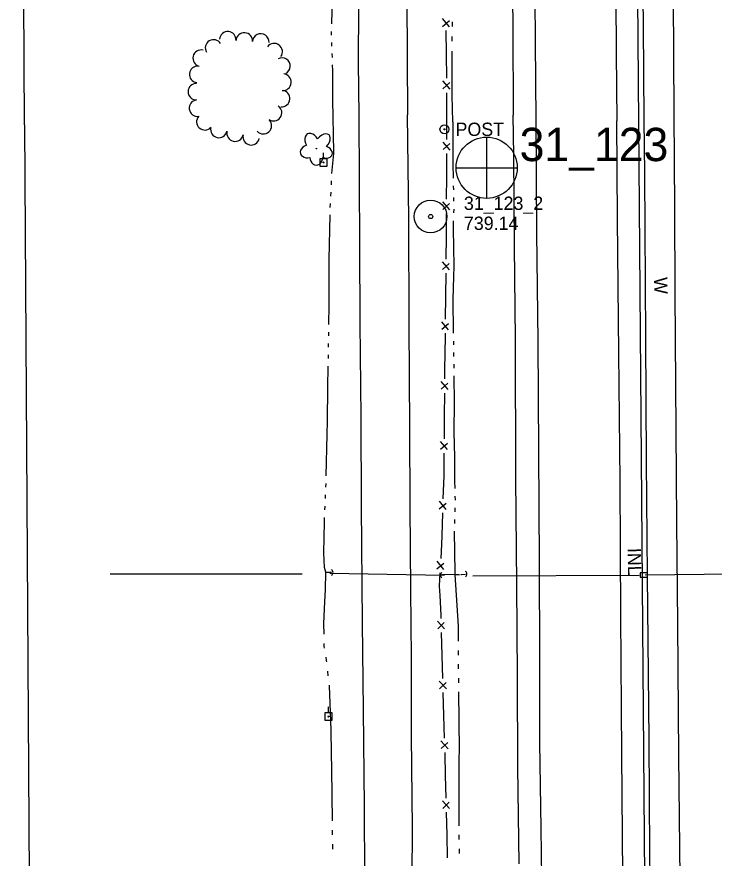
# Model space of a CAD drawing. Extents: x 589250 to 1188077, y 162953 to 363065.
# Drawn here: x 593970.8 to 594284.8, y 168127.8 to 168506.7 of the extents above; entities that cross this region are included whole.
import ezdxf

# ---------------------------------------------------------------- set-up
doc = ezdxf.new("R2010")
doc.units = 0
for name, color, linetype in [('E_DRN', 7, 'Continuous'), ('E_DRN_DrainTile', 7, 'Continuous'), ('E_DRN_Pipe', 7, 'Continuous'), ('E_DRN_SS_UG', 7, 'Continuous'), ('E_DRN_Text', 7, 'Continuous'), ('E_FEN_P', 7, 'Continuous'), ('E_LAND_TreeLine_P', 7, 'Continuous'), ('E_LAND_Vegetation', 7, 'Continuous'), ('E_MAP_Limits', 7, 'Continuous'), ('E_MAP_PassPoints', 7, 'Continuous'), ('E_MAP_PhotoCenter', 7, 'Continuous'), ('E_MISCPROP', 7, 'Continuous'), ('E_RDWY', 7, 'Continuous'), ('E_RDWY_Gravel', 7, 'Continuous'), ('E_UTL_EPowerPole', 7, 'Continuous'), ('E_WAL', 7, 'Continuous'), ('E_WAL_Text', 7, 'Continuous'), ('E_WTR_FlowLine', 7, 'Continuous')]:
    doc.layers.add(name, color=color, linetype=linetype)

msp = doc.modelspace()

# ---------------------------------------------------------------- linework, layer by layer
at = {"layer": 'E_DRN'}
for p, q in [((594254.78, 168256.31), (594251.41, 168256.29)), ((594251.41, 168256.29), (594251.42, 168254.33)), ((594251.42, 168254.33), (594254.8, 168254.36)), ((594254.8, 168254.36), (594254.78, 168256.31))]:
    msp.add_line(p, q, dxfattribs=at)
for centre, radius, start, end in [((594111.51, 168256.44), 1.65, 307.9923, 54.2525), ((594163.06, 168255.28), 1.49, 124.8125, 231.0727), ((594171.99, 168255.71), 1.49, 307.9923, 54.2525)]:
    msp.add_arc(centre, radius, start, end, dxfattribs=at)
at = {"layer": 'E_DRN_DrainTile'}
msp.add_line((594099.25, 168255.69), (594012.76, 168255.69), dxfattribs=at)
at = {"layer": 'E_DRN_Pipe'}
for p, q in [((594255.1, 167919.88), (594249.23, 168672.28)), ((594255.1, 167919.88), (594249.23, 168672.28)), ((594111.74, 168256.09), (594163.31, 168255.31))]:
    msp.add_line(p, q, dxfattribs=at)
at = {"layer": 'E_DRN_SS_UG'}
for p, q in [((594176.06, 168255.02), (594250.99, 168255.21)), ((594253.66, 168255.35), (594339.77, 168256.4))]:
    msp.add_line(p, q, dxfattribs=at)
at = {"layer": 'E_FEN_P'}
for p, q in [((594162.4, 168502.32), (594165.59, 168505.1)), ((594165.64, 168502.13), (594162.42, 168505.87)), ((594164.25, 168489.81), (594164.16, 168500.49)), ((594164.34, 168479.12), (594164.25, 168489.81)), ((594165.88, 168474.16), (594162.6, 168477.85)), ((594162.63, 168474.3), (594165.78, 168477.13)), ((594164.48, 168461.81), (594164.39, 168472.5)), ((594164.43, 168451.51), (594164.48, 168461.81)), ((594165.85, 168446.71), (594162.74, 168450.31)), ((594162.73, 168446.89), (594165.8, 168449.57)), ((594164.35, 168434.83), (594164.4, 168445.13)), ((594164.3, 168424.53), (594164.35, 168434.83)), ((594165.72, 168419.73), (594162.61, 168423.34)), ((594162.6, 168419.91), (594165.67, 168422.6)), ((594164.22, 168407.86), (594164.27, 168418.16)), ((594164.17, 168397.56), (594164.22, 168407.86)), ((594162.44, 168392.95), (594165.53, 168395.61)), ((594165.56, 168392.75), (594162.48, 168396.37)), ((594163.97, 168380.88), (594164.1, 168391.18)), ((594163.84, 168370.58), (594163.97, 168380.88)), ((594162.1, 168365.97), (594165.19, 168368.64)), ((594165.22, 168365.77), (594162.14, 168369.4)), ((594163.63, 168353.9), (594163.76, 168364.2)), ((594163.57, 168349.2), (594163.63, 168353.9)), ((594163.53, 168343.6), (594163.57, 168349.2)), ((594161.81, 168338.99), (594164.89, 168341.67)), ((594164.94, 168338.8), (594161.84, 168342.41)), ((594163.4, 168326.93), (594163.48, 168337.23)), ((594163.32, 168316.63), (594163.4, 168326.93)), ((594161.6, 168312.01), (594164.68, 168314.69)), ((594164.72, 168311.83), (594161.63, 168315.44)), ((594163.2, 168300.94), (594163.27, 168310.25)), ((594162.83, 168289.66), (594163.16, 168299.95)), ((594163.16, 168299.95), (594163.2, 168300.94)), ((594161, 168285.09), (594164.14, 168287.69)), ((594164.12, 168284.82), (594161.11, 168288.51)), ((594162.29, 168272.99), (594162.62, 168283.29)), ((594162.16, 168269.15), (594162.29, 168272.99)), ((594161.81, 168262.7), (594162.16, 168269.15)), ((594159.88, 168258.17), (594163.09, 168260.7)), ((594163, 168257.84), (594160.07, 168261.59)), ((594161.14, 168250.33), (594161.47, 168256.33)), ((594161.36, 168246.05), (594161.14, 168250.33)), ((594161.8, 168237.31), (594161.36, 168246.05)), ((594163.42, 168231.01), (594160.19, 168234.51)), ((594160.29, 168231.09), (594163.27, 168233.87)), ((594161.84, 168235.76), (594161.8, 168237.31)), ((594162.33, 168219.09), (594162.03, 168229.39)), ((594162.62, 168208.79), (594162.33, 168219.09)), ((594164.21, 168204.05), (594160.98, 168207.54)), ((594161.08, 168204.12), (594164.06, 168206.91)), ((594163.11, 168192.12), (594162.81, 168202.42)), ((594163.41, 168181.83), (594163.11, 168192.12)), ((594164.99, 168177.08), (594161.76, 168180.58)), ((594161.86, 168177.15), (594164.84, 168179.94)), ((594163.62, 168174.66), (594163.6, 168175.45)), ((594163.85, 168165.16), (594163.62, 168174.66)), ((594164.11, 168154.86), (594163.85, 168165.16)), ((594165.67, 168150.11), (594162.46, 168153.62)), ((594162.54, 168150.19), (594165.53, 168152.97)), ((594164.52, 168138.19), (594164.27, 168148.49)), ((594164.77, 168127.89), (594164.52, 168138.19))]:
    msp.add_line(p, q, dxfattribs=at)
at = {"layer": 'E_LAND_TreeLine_P'}
for centre, start, end in [((594065.77, 168496.35), 355.7735, 175.7735), ((594073.19, 168495.8), 355.7735, 175.7735), ((594080.63, 168495.33), 356.4735, 176.4735), ((594059.36, 168492.68), 31.3038, 211.3038), ((594053.78, 168488.07), 77.0112, 257.0112), ((594086.66, 168490.99), 323.781, 143.781), ((594090.19, 168484.48), 297.2355, 117.2355), ((594052.19, 168480.8), 84.1362, 264.1362), ((594090.63, 168477.27), 265.1778, 85.1778), ((594051.61, 168472.97), 88.8448, 268.8448), ((594090, 168469.85), 265.1778, 85.1778), ((594052.12, 168465.57), 97.8136, 277.8136), ((594086.38, 168463.51), 234.8286, 54.8286), ((594055.44, 168459.41), 138.1174, 318.1174), ((594081.8, 168457.68), 222.5439, 42.5439), ((594061.78, 168455.97), 167.2125, 347.2125), ((594069.04, 168454.32), 167.2125, 347.2125), ((594076.31, 168452.68), 167.2125, 347.2125)]:
    msp.add_arc(centre, 3.72, start, end, dxfattribs=at)
at = {"layer": 'E_LAND_Vegetation'}
msp.add_circle((594105.68, 168447.36), 0.128, dxfattribs=at)
for centre, major_axis, ratio in [((594103.71, 168450.29), (2.12, -3.65), 0.691916), ((594108.22, 168450.02), (-3.14, -3.57), 0.560249), ((594101.98, 168446.11), (3.47, 1.02), 0.782863), ((594109.38, 168445.82), (-3.42, 1.19), 0.716896), ((594105.65, 168443.38), (0.02, 3.45), 0.832022)]:
    msp.add_ellipse(centre, major_axis=major_axis, ratio=ratio, start_param=1.570796, end_param=4.712389, dxfattribs=at)
at = {"layer": 'E_MAP_Limits'}
for q in [(593970.78, 169070.44), (593976.56, 168079.24)]:
    msp.add_line((593974.23, 168458), q, dxfattribs=at)
at = {"layer": 'E_MAP_PassPoints'}
for radius in [7.38, 7.38, 0.945, 0.945]:
    msp.add_circle((594157.1, 168416.75), radius, dxfattribs=at)
at = {"layer": 'E_MAP_PhotoCenter'}
for p, q in [((594182.3, 168452.53), (594182.23, 168425.12)), ((594182.3, 168452.53), (594182.23, 168425.12)), ((594168.61, 168438.73), (594196.07, 168438.71)), ((594168.61, 168438.73), (594196.07, 168438.71))]:
    msp.add_line(p, q, dxfattribs=at)
msp.add_circle((594182.35, 168438.73), 13.78, dxfattribs=at)
msp.add_circle((594182.35, 168438.73), 13.78, dxfattribs=at)
at = {"layer": 'E_MISCPROP'}
for radius in [2, 0.25]:
    msp.add_circle((594163.33, 168456.03), radius, dxfattribs=at)
at = {"layer": 'E_RDWY'}
for p, q in [((594240.08, 168570.85), (594240.69, 168490.37)), ((594146.29, 168552.62), (594146.53, 168488.17)), ((594204.34, 168495.41), (594204.13, 168532.59)), ((594266.75, 168462.98), (594266.38, 168522.24)), ((594124.7, 168486.19), (594124.71, 168511.2)), ((594204.65, 168460.37), (594204.34, 168495.41)), ((594146.53, 168488.17), (594146.76, 168462.55)), ((594240.69, 168490.37), (594240.93, 168459.89)), ((594124.88, 168462.18), (594124.7, 168486.19)), ((594125.3, 168403.95), (594124.88, 168462.32)), ((594147.28, 168415.56), (594146.76, 168462.55)), ((594267.11, 168420.5), (594266.75, 168462.98)), ((594204.99, 168409.41), (594204.65, 168460.37)), ((594241.33, 168415.61), (594240.93, 168459.89)), ((594267.2, 168382.24), (594267.11, 168420.5)), ((594147.42, 168368.11), (594147.28, 168415.56)), ((594241.79, 168355.26), (594241.33, 168415.61)), ((594205.48, 168360.7), (594204.99, 168409.41)), ((594125.32, 168368.8), (594125.3, 168403.95)), ((594267.62, 168320.49), (594267.2, 168382.24)), ((594125.89, 168326.38), (594125.32, 168368.8)), ((594147.74, 168321.45), (594147.42, 168368.11)), ((594206.17, 168261.03), (594205.48, 168360.7)), ((594242.52, 168297.55), (594241.79, 168355.26)), ((594125.94, 168286.34), (594125.89, 168326.38)), ((594147.97, 168286.11), (594147.74, 168321.45)), ((594267.97, 168278.8), (594267.62, 168320.49)), ((594242.78, 168236.93), (594242.52, 168297.55)), ((594126.38, 168233.73), (594125.94, 168286.34)), ((594148.17, 168248.72), (594147.97, 168286.11)), ((594268.46, 168233.34), (594267.97, 168278.8)), ((594206.28, 168218.15), (594206.17, 168261.03)), ((594148.44, 168218.08), (594148.17, 168248.72)), ((594243.27, 168174.79), (594242.78, 168236.93)), ((594126.82, 168194.55), (594126.38, 168233.73)), ((594268.84, 168173.78), (594268.46, 168233.34)), ((594148.46, 168182.93), (594148.44, 168218.08)), ((594206.24, 168179.95), (594206.28, 168218.15)), ((594127.27, 168151.14), (594126.82, 168194.55)), ((594148.88, 168141.31), (594148.46, 168182.93)), ((594206.93, 168141.11), (594206.24, 168179.95)), ((594243.63, 168119.66), (594243.27, 168174.79)), ((594269.48, 168114.15), (594268.84, 168173.78)), ((594127.53, 168100.97), (594127.27, 168151.14)), ((594148.82, 168113.9), (594148.88, 168141.31)), ((594207.36, 168095.78), (594206.93, 168141.11))]:
    msp.add_line(p, q, dxfattribs=at)
at = {"layer": 'E_RDWY_Gravel'}
for p, q in [((594193.59, 168551.4), (594194.1, 168501.71)), ((594194.1, 168501.71), (594194.3, 168462.46)), ((594194.53, 168444.2), (594194.3, 168462.46)), ((594194.93, 168403.43), (594194.53, 168444.2)), ((594195.28, 168361.54), (594194.93, 168403.43)), ((594195.52, 168299), (594195.28, 168361.54)), ((594195.99, 168251.09), (594195.52, 168299)), ((594196.21, 168209.52), (594195.99, 168251.09)), ((594196.41, 168168.75), (594196.21, 168209.52)), ((594197, 168125.28), (594196.41, 168168.75))]:
    msp.add_line(p, q, dxfattribs=at)
at = {"layer": 'E_UTL_EPowerPole'}
for points in [[(594110.53, 168442.78), (594107.18, 168442.78)], [(594107.18, 168442.78), (594107.18, 168439.42)], [(594108.86, 168442.78), (594108.86, 168445.42)], [(594110.53, 168439.42), (594110.53, 168442.78)], [(594107.18, 168439.42), (594110.53, 168439.42)], [(594111.08, 168193.26), (594111.08, 168195.91)], [(594112.75, 168193.26), (594109.4, 168193.26)], [(594109.4, 168193.26), (594109.4, 168189.91)], [(594112.75, 168189.91), (594112.75, 168193.26)], [(594109.4, 168189.91), (594112.75, 168189.91)]]:
    msp.add_lwpolyline(points, dxfattribs=at)
for centre in [(594108.89, 168441.1), (594111.11, 168191.59)]:
    msp.add_circle(centre, 0.217, dxfattribs=at)
at = {"layer": 'E_WAL'}
for p, q in [((594252.9, 168502.59), (594252.53, 168555.27)), ((594253.23, 168460.32), (594252.9, 168502.59)), ((594253.51, 168435.97), (594253.23, 168460.32)), ((594253.97, 168362.17), (594253.51, 168435.97)), ((594254.38, 168306.45), (594253.97, 168362.17)), ((594254.79, 168255.16), (594254.38, 168306.45)), ((594255.45, 168181.11), (594254.79, 168255.16)), ((594255.85, 168130.08), (594255.45, 168181.11)), ((594256.09, 168080.64), (594255.85, 168130.08))]:
    msp.add_line(p, q, dxfattribs=at)
at = {"layer": 'E_WTR_FlowLine'}
for p, q in [((594112.57, 168503.49), (594112.97, 168516.69)), ((594166.91, 168502.27), (594166.94, 168504.47)), ((594112.53, 168498.48), (594112.48, 168500.15)), ((594166.83, 168495.69), (594166.85, 168497.88)), ((594112.7, 168493.46), (594112.64, 168495.13)), ((594112.87, 168488.44), (594112.81, 168490.12)), ((594166.75, 168471.37), (594166.78, 168491.29)), ((594113.07, 168482.43), (594112.98, 168485.1)), ((594113.1, 168469.73), (594113.07, 168482.43)), ((594113.22, 168460.84), (594113.1, 168469.73)), ((594167.06, 168459.45), (594166.75, 168471.37)), ((594113.42, 168454.36), (594113.22, 168460.84)), ((594167.06, 168459.45), (594167.17, 168440.39)), ((594113.47, 168445.16), (594113.42, 168454.36)), ((594112.69, 168436.18), (594113.47, 168445.16)), ((594167.17, 168440.39), (594167.27, 168434.1)), ((594112.43, 168431.08), (594112.51, 168432.78)), ((594112.18, 168425.98), (594112.26, 168427.68)), ((594167.33, 168430.6), (594167.36, 168428.85)), ((594167.42, 168425.36), (594167.45, 168423.61)), ((594111.94, 168420.88), (594112.02, 168422.58)), ((594167.5, 168420.11), (594167.44, 168418.37)), ((594111.49, 168397.4), (594111.85, 168417.47)), ((594167.33, 168414.87), (594167.21, 168411.2)), ((594167.21, 168411.2), (594167.54, 168394.39)), ((594111.46, 168392.78), (594111.49, 168397.4)), ((594167.54, 168394.39), (594167.42, 168389.53)), ((594111.36, 168376.81), (594111.46, 168392.78)), ((594167.42, 168389.53), (594167.17, 168379.49)), ((594167.17, 168379.49), (594167.27, 168364.6)), ((594111.27, 168368.09), (594111.36, 168376.81)), ((594111.22, 168362.98), (594111.24, 168364.68)), ((594167.27, 168364.6), (594167.28, 168364.19)), ((594111.17, 168357.87), (594111.19, 168359.57)), ((594167.34, 168360.69), (594167.38, 168358.94)), ((594167.45, 168355.45), (594167.48, 168353.7)), ((594111.08, 168352.76), (594111.11, 168354.46)), ((594110.83, 168339.73), (594111.02, 168349.35)), ((594167.55, 168350.2), (594167.58, 168348.45)), ((594167.63, 168344.96), (594167.75, 168333.04)), ((594110.66, 168324.66), (594110.83, 168339.73)), ((594167.75, 168333.04), (594167.62, 168319.73)), ((594110.58, 168318.55), (594110.66, 168324.66)), ((594110.12, 168299.97), (594110.58, 168318.55)), ((594167.62, 168319.73), (594167.62, 168319.61)), ((594167.62, 168319.61), (594167.9, 168308.42)), ((594167.9, 168308.42), (594167.92, 168297.56)), ((594109.95, 168294.87), (594110.02, 168296.57)), ((594167.92, 168297.56), (594167.98, 168294.27)), ((594109.74, 168289.76), (594109.81, 168291.46)), ((594168.05, 168290.78), (594168.09, 168289.03)), ((594109.53, 168284.66), (594109.6, 168286.36)), ((594168.06, 168285.54), (594168.04, 168283.79)), ((594109.31, 168279.07), (594109.39, 168281.25)), ((594167.93, 168280.29), (594167.85, 168278.55)), ((594109.05, 168265.37), (594109.31, 168279.07)), ((594167.69, 168275.05), (594167.65, 168274.19)), ((594167.65, 168274.19), (594167.8, 168266.52)), ((594109.31, 168258.69), (594109.05, 168265.37)), ((594167.8, 168266.52), (594168.01, 168255.6)), ((594109.88, 168256.65), (594109.31, 168258.69)), ((594109.7, 168248.63), (594109.88, 168256.65)), ((594109.88, 168256.65), (594112.53, 168256.57)), ((594168.01, 168255.6), (594162.13, 168255.42)), ((594168.01, 168255.6), (594169.74, 168255.61)), ((594168.01, 168255.6), (594169.46, 168232.33)), ((594169.98, 168255.61), (594170.1, 168255.61)), ((594170.34, 168255.62), (594170.45, 168255.62)), ((594170.69, 168255.62), (594170.81, 168255.62)), ((594171.05, 168255.62), (594172.78, 168255.63)), ((594109.41, 168243.33), (594109.7, 168248.63)), ((594109.01, 168233.27), (594109.41, 168243.33)), ((594109.1, 168228.74), (594109.01, 168233.27)), ((594169.46, 168232.33), (594169.5, 168225.52)), ((594109.21, 168223.21), (594109.18, 168224.53)), ((594109.34, 168222.43), (594109.21, 168223.21)), ((594169.52, 168221.36), (594169.54, 168219.28)), ((594110.26, 168216.81), (594110.02, 168218.27)), ((594110.33, 168216.19), (594110.26, 168216.81)), ((594169.56, 168215.13), (594169.57, 168213.05)), ((594111.04, 168209.9), (594110.8, 168212)), ((594169.6, 168208.89), (594169.61, 168206.82)), ((594111.54, 168205.38), (594111.51, 168205.71)), ((594112.27, 168185.41), (594111.54, 168205.38)), ((594169.64, 168202.66), (594169.9, 168176.41)), ((594112.47, 168175.16), (594112.27, 168185.41)), ((594112.61, 168167.68), (594112.47, 168175.15)), ((594169.9, 168176.41), (594169.88, 168172.53)), ((594169.88, 168172.53), (594169.81, 168150.2)), ((594112.89, 168144.58), (594112.61, 168167.68)), ((594169.81, 168150.2), (594169.85, 168142.41)), ((594112.96, 168138.26), (594112.94, 168140.37)), ((594169.87, 168138.25), (594169.88, 168136.17)), ((594113.04, 168131.93), (594113.01, 168134.04)), ((594169.9, 168132.02), (594169.91, 168129.94))]:
    msp.add_line(p, q, dxfattribs=at)

# ---------------------------------------------------------------- texts
at = {"layer": 'E_DRN_Text'}
msp.add_text('INL', height=6, rotation=271.1224, dxfattribs=at).set_placement((594245.78, 168267.47))
at = {"layer": 'E_MAP_PassPoints'}
for s, p in [('31_123_2', (594172.1, 168419.73)), ('31_123_2', (594172.1, 168419.73)), ('739.14', (594172.1, 168410.73)), ('739.14', (594172.1, 168410.73))]:
    msp.add_text(s, height=6, dxfattribs=at).set_placement(p)
at = {"layer": 'E_MAP_PhotoCenter'}
msp.add_text('31_123', height=15, dxfattribs=at).set_placement((594197.2, 168441.71))
msp.add_text('31_123', height=15, dxfattribs=at).set_placement((594197.2, 168441.71))
at = {"layer": 'E_MISCPROP'}
msp.add_text('POST', height=6, dxfattribs=at).set_placement((594168.33, 168453.03))
at = {"layer": 'E_WAL_Text'}
msp.add_text('W', height=6, rotation=271.3512, dxfattribs=at).set_placement((594257.68, 168389.37))

doc.saveas('drawing.dxf')
